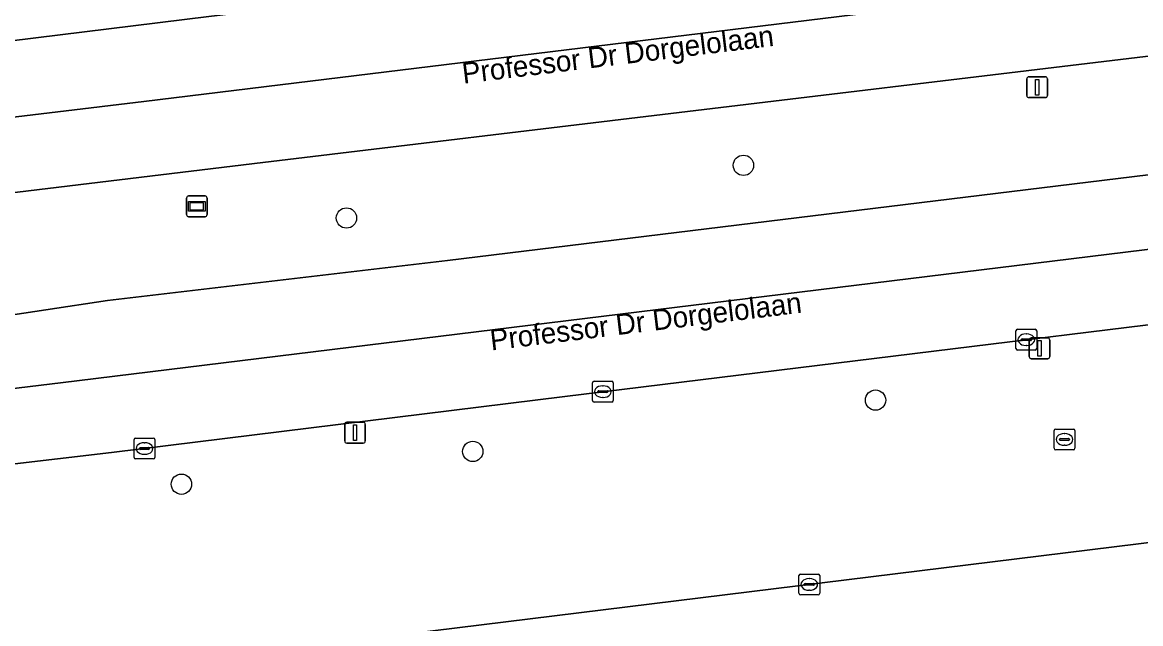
# Model space of a CAD drawing. Extents: x 161477 to 163040, y 383680 to 384871.
# Drawn here: x 162175.3 to 162229.1, y 384046.1 to 384075 of the extents above; entities that cross this region are included whole.
import ezdxf

# ---------------------------------------------------------------- set-up
doc = ezdxf.new("R2010")
doc.units = 0
for name, color, linetype in [('IMGEO_Berm_groen', 7, 'Continuous'), ('IMGEO_Boom', 7, 'Continuous'), ('IMGEO_Kolk', 7, 'Continuous'), ('IMGEO_Lichtmast', 7, 'Continuous'), ('IMGEO_Openbare_ruimte_label', 7, 'Continuous'), ('IMGEO_Rijbaan_lokaal_gesloten', 7, 'Continuous'), ('IMGEO_Rioolput', 7, 'Continuous'), ('IMGEO_Verkeersbordpaal', 7, 'Continuous'), ('IMGEO_Verklikker', 7, 'Continuous')]:
    doc.layers.add(name, color=color, linetype=linetype)

msp = doc.modelspace()

# ---------------------------------------------------------------- linework, layer by layer
at = {"layer": 'IMGEO_Berm_groen'}
for points in [[(162534.962, 384097.975), (162500, 384093.468), (162481.264, 384091.095), (162457.811, 384088.372), (162442.901, 384086.436), (162402.758, 384081.663), (162381.895, 384078.899), (162368.059, 384077.415), (162337.394, 384073.713), (162307.499, 384070.04), (162248.941, 384062.845), (162201.441, 384057.009), (162179.625, 384054.308), (162139.298, 384049.588), (162134.982, 384048.963), (162131.051, 384048.617), (162073.42, 384041.498), (162051.67, 384038.989), (162036.516, 384037.016), (162009.54, 384033.893)], [(161977.435, 384050.21), (161982.251, 384050.756), (161989.699, 384051.67), (161996.3, 384052.485), (162000, 384052.948), (162004.465, 384053.494), (162061.99, 384060.529), (162090.69, 384063.861), (162112.945, 384066.661), (162130.338, 384068.624), (162184.31, 384075.274), (162202.261, 384077.434), (162208.493, 384078.157), (162212.301, 384078.633), (162212.132, 384079.728)], [(162277.909, 384079.509), (162249.116, 384075.73), (162246.983, 384075.474), (162186.915, 384068.26), (162005.779, 384046.356)], [(162097.498, 384051.298), (162173.495, 384060.723), (162179.444, 384061.624), (162195.789, 384063.545), (162247.846, 384069.907), (162278.569, 384073.661)], [(161987.776, 384020.184), (162234.886, 384050.639)]]:
    msp.add_lwpolyline(points, dxfattribs=at)
at = {"layer": 'IMGEO_Boom'}
for centre in [(162210.025, 384068.122), (162190.933, 384065.589), (162216.38, 384056.83), (162197.009, 384054.364), (162182.993, 384052.787)]:
    msp.add_circle(centre, 0.489, dxfattribs=at)
at = {"layer": 'IMGEO_Kolk'}
for p, q in [((162223.134, 384059.309), (162223.134, 384060.161)), ((162223.209, 384060.235), (162224.061, 384060.235)), ((162223.622, 384060.015), (162223.647, 384060.015)), ((162224.135, 384060.161), (162224.135, 384059.309)), ((162223.393, 384059.729), (162223.393, 384059.741)), ((162223.831, 384059.692), (162223.433, 384059.692)), ((162223.436, 384059.778), (162223.834, 384059.778)), ((162223.645, 384059.455), (162223.62, 384059.455)), ((162223.877, 384059.741), (162223.877, 384059.729)), ((162224.061, 384059.235), (162223.209, 384059.235)), ((162202.767, 384056.812), (162202.767, 384057.664)), ((162202.842, 384057.738), (162203.694, 384057.738)), ((162203.768, 384057.664), (162203.768, 384056.812)), ((162203.026, 384057.232), (162203.026, 384057.244)), ((162203.464, 384057.195), (162203.066, 384057.195)), ((162203.069, 384057.281), (162203.467, 384057.281)), ((162203.255, 384057.518), (162203.28, 384057.518)), ((162203.51, 384057.244), (162203.51, 384057.232)), ((162203.694, 384056.738), (162202.842, 384056.738)), ((162203.278, 384056.958), (162203.253, 384056.958)), ((162180.791, 384055.002), (162181.643, 384055.002)), ((162180.716, 384054.076), (162180.716, 384054.928)), ((162180.975, 384054.496), (162180.975, 384054.508)), ((162181.413, 384054.459), (162181.015, 384054.459)), ((162181.018, 384054.545), (162181.416, 384054.545)), ((162181.204, 384054.782), (162181.229, 384054.782)), ((162181.459, 384054.508), (162181.459, 384054.496)), ((162181.717, 384054.928), (162181.717, 384054.076)), ((162181.643, 384054.002), (162180.791, 384054.002)), ((162181.227, 384054.222), (162181.202, 384054.222)), ((162212.695, 384047.54), (162212.695, 384048.392)), ((162212.77, 384048.466), (162213.622, 384048.466)), ((162212.954, 384047.96), (162212.954, 384047.972)), ((162212.997, 384048.009), (162213.395, 384048.009)), ((162213.183, 384048.246), (162213.208, 384048.246)), ((162213.438, 384047.972), (162213.438, 384047.96)), ((162213.696, 384048.392), (162213.696, 384047.54)), ((162213.622, 384047.466), (162212.77, 384047.466)), ((162213.392, 384047.923), (162212.994, 384047.923)), ((162213.206, 384047.686), (162213.181, 384047.686))]:
    msp.add_line(p, q, dxfattribs=at)
for points in [[(162223.134, 384059.309), (162223.134, 384060.161)], [(162223.209, 384060.235), (162224.061, 384060.235)], [(162224.135, 384060.161), (162224.135, 384059.309)], [(162224.061, 384059.235), (162223.209, 384059.235)], [(162202.767, 384056.812), (162202.767, 384057.664)], [(162202.842, 384057.738), (162203.694, 384057.738)], [(162203.768, 384057.664), (162203.768, 384056.812)], [(162203.694, 384056.738), (162202.842, 384056.738)], [(162180.791, 384055.002), (162181.643, 384055.002)], [(162180.716, 384054.076), (162180.716, 384054.928)], [(162181.717, 384054.928), (162181.717, 384054.076)], [(162181.643, 384054.002), (162180.791, 384054.002)], [(162212.695, 384047.54), (162212.695, 384048.392)], [(162212.77, 384048.466), (162213.622, 384048.466)], [(162213.696, 384048.392), (162213.696, 384047.54)], [(162213.622, 384047.466), (162212.77, 384047.466)]]:
    msp.add_lwpolyline(points, dxfattribs=at)
for centre, radius, start, end in [((162223.211, 384060.159), 0.0765, 91.552, 178.448), ((162223.211, 384060.159), 0.0765, 91.552, 178.448), ((162224.059, 384060.159), 0.0765, 1.552, 88.448), ((162224.059, 384060.159), 0.0765, 1.552, 88.448), ((162223.211, 384059.311), 0.0765, 181.552, 268.448), ((162223.211, 384059.311), 0.0765, 181.552, 268.448), ((162223.433, 384059.738), 0.0403, 85.8775, 175.7526), ((162223.43, 384059.728), 0.0366, 178.938, 274.7102), ((162223.834, 384059.735), 0.043, 264.8664, 352.4533), ((162223.838, 384059.74), 0.0386, 1.7309, 96.639), ((162224.059, 384059.311), 0.0765, 271.552, 358.448), ((162224.059, 384059.311), 0.0765, 271.552, 358.448), ((162202.844, 384057.662), 0.0765, 91.552, 178.448), ((162202.844, 384057.662), 0.0765, 91.552, 178.448), ((162203.692, 384057.662), 0.0765, 1.552, 88.448), ((162203.692, 384057.662), 0.0765, 1.552, 88.448), ((162203.066, 384057.241), 0.0403, 85.8775, 175.7526), ((162203.063, 384057.231), 0.0366, 178.938, 274.7102), ((162203.467, 384057.238), 0.043, 264.8664, 352.4533), ((162203.471, 384057.243), 0.0386, 1.7309, 96.639), ((162202.844, 384056.814), 0.0765, 181.552, 268.448), ((162202.844, 384056.814), 0.0765, 181.552, 268.448), ((162203.692, 384056.814), 0.0765, 271.552, 358.448), ((162203.692, 384056.814), 0.0765, 271.552, 358.448), ((162180.793, 384054.926), 0.0765, 91.552, 178.448), ((162180.793, 384054.926), 0.0765, 91.552, 178.448), ((162181.641, 384054.926), 0.0765, 1.552, 88.448), ((162181.641, 384054.926), 0.0765, 1.552, 88.448), ((162181.015, 384054.505), 0.0403, 85.8775, 175.7526), ((162181.012, 384054.495), 0.0366, 178.938, 274.7102), ((162181.416, 384054.502), 0.043, 264.8664, 352.4533), ((162181.42, 384054.507), 0.0386, 1.7309, 96.639), ((162180.793, 384054.078), 0.0765, 181.552, 268.448), ((162180.793, 384054.078), 0.0765, 181.552, 268.448), ((162181.641, 384054.078), 0.0765, 271.552, 358.448), ((162181.641, 384054.078), 0.0765, 271.552, 358.448), ((162212.772, 384048.39), 0.0765, 91.552, 178.448), ((162212.772, 384048.39), 0.0765, 91.552, 178.448), ((162212.994, 384047.969), 0.0403, 85.8775, 175.7526), ((162212.991, 384047.959), 0.0366, 178.938, 274.7102), ((162213.395, 384047.966), 0.043, 264.8664, 352.4533), ((162213.399, 384047.971), 0.0386, 1.7309, 96.639), ((162213.62, 384048.39), 0.0765, 1.552, 88.448), ((162213.62, 384048.39), 0.0765, 1.552, 88.448), ((162212.772, 384047.542), 0.0765, 181.552, 268.448), ((162212.772, 384047.542), 0.0765, 181.552, 268.448), ((162213.62, 384047.542), 0.0765, 271.552, 358.448), ((162213.62, 384047.542), 0.0765, 271.552, 358.448)]:
    msp.add_arc(centre, radius, start, end, dxfattribs=at)
for centre, major_axis, ratio, start_param, end_param in [((162223.621, 384059.735), (-0.387, 0.002), 0.722429, 4.712389, 7.853982), ((162223.646, 384059.735), (-0.39, 0.002), 0.717154, 1.570796, 4.712389), ((162203.254, 384057.238), (-0.387, 0.002), 0.722429, 4.712389, 7.853982), ((162203.279, 384057.238), (-0.39, 0.002), 0.717154, 1.570796, 4.712389), ((162181.203, 384054.502), (-0.387, 0.002), 0.722429, 4.712389, 7.853982), ((162181.228, 384054.502), (-0.39, 0.002), 0.717154, 1.570796, 4.712389), ((162213.182, 384047.966), (-0.387, 0.002), 0.722429, 4.712389, 7.853982), ((162213.207, 384047.966), (-0.39, 0.002), 0.717154, 1.570796, 4.712389)]:
    msp.add_ellipse(centre, major_axis=major_axis, ratio=ratio, start_param=start_param, end_param=end_param, dxfattribs=at)
at = {"layer": 'IMGEO_Lichtmast'}
for p, q in [((162223.873, 384059.82), (162224.663, 384059.82)), ((162224.663, 384059.82), (162223.873, 384059.82)), ((162223.773, 384058.92), (162223.773, 384059.72)), ((162223.773, 384059.72), (162223.773, 384058.92)), ((162224.763, 384059.72), (162224.763, 384058.92)), ((162224.763, 384058.92), (162224.763, 384059.72)), ((162224.663, 384058.82), (162223.873, 384058.82)), ((162223.873, 384058.82), (162224.663, 384058.82)), ((162190.849, 384054.864), (162190.849, 384055.664)), ((162190.849, 384055.664), (162190.849, 384054.864)), ((162190.949, 384055.764), (162191.739, 384055.764)), ((162191.739, 384055.764), (162190.949, 384055.764)), ((162191.839, 384055.664), (162191.839, 384054.864)), ((162191.839, 384054.864), (162191.839, 384055.664)), ((162191.739, 384054.764), (162190.949, 384054.764)), ((162190.949, 384054.764), (162191.739, 384054.764))]:
    msp.add_line(p, q, dxfattribs=at)
for points in [[(162224.193, 384059.695), (162224.343, 384059.695), (162224.343, 384058.945), (162224.193, 384058.945), (162224.193, 384059.695)], [(162191.269, 384055.639), (162191.419, 384055.639), (162191.419, 384054.889), (162191.269, 384054.889), (162191.269, 384055.639)]]:
    msp.add_lwpolyline(points, dxfattribs=at)
for centre, start, end in [((162223.873, 384059.72), 90, 180), ((162223.873, 384059.72), 90, 180), ((162224.663, 384059.72), 0, 90), ((162224.663, 384059.72), 360, 90), ((162223.873, 384058.92), 180, 270), ((162223.873, 384058.92), 180, 270), ((162224.663, 384058.92), 270, 0), ((162224.663, 384058.92), 270, 0), ((162190.949, 384055.664), 90, 180), ((162190.949, 384055.664), 90, 180), ((162191.739, 384055.664), 0, 90), ((162191.739, 384055.664), 360, 90), ((162190.949, 384054.864), 180, 270), ((162190.949, 384054.864), 180, 270), ((162191.739, 384054.864), 270, 0), ((162191.739, 384054.864), 270, 0)]:
    msp.add_arc(centre, 0.1, start, end, dxfattribs=at)
at = {"layer": 'IMGEO_Rijbaan_lokaal_gesloten'}
for points in [[(162246.408, 384079.189), (162245.881, 384082.587), (162212.301, 384078.633), (162208.493, 384078.157), (162202.261, 384077.434), (162184.31, 384075.274), (162130.338, 384068.624), (162112.945, 384066.661), (162090.69, 384063.861), (162061.99, 384060.529), (162004.465, 384053.494)], [(162005.138, 384049.833), (162024.421, 384052.135), (162050.016, 384055.235), (162093.056, 384060.636), (162137.796, 384065.987), (162181.187, 384071.188), (162227.626, 384076.889), (162246.408, 384079.189)], [(162005.779, 384046.356), (162186.915, 384068.26), (162246.983, 384075.474), (162246.408, 384079.189), (162227.626, 384076.889), (162181.187, 384071.188), (162137.796, 384065.987), (162093.056, 384060.636), (162050.016, 384055.235), (162024.421, 384052.135), (162005.138, 384049.833)], [(162008.923, 384037.209), (162102.422, 384048.613), (162177.172, 384057.667), (162248.391, 384066.39), (162247.846, 384069.907), (162195.789, 384063.545), (162179.444, 384061.624), (162173.495, 384060.723), (162097.498, 384051.298), (162006.847, 384040.554)], [(162009.54, 384033.893), (162036.516, 384037.016), (162051.67, 384038.989), (162073.42, 384041.498), (162131.051, 384048.617), (162134.982, 384048.963), (162139.298, 384049.588), (162179.625, 384054.308), (162201.441, 384057.009), (162248.941, 384062.845), (162248.391, 384066.39), (162177.172, 384057.667), (162102.422, 384048.613), (162008.923, 384037.209)], [(162234.886, 384050.639), (161987.776, 384020.184)]]:
    msp.add_lwpolyline(points, dxfattribs=at)
at = {"layer": 'IMGEO_Rioolput'}
for p, q in [((162224.971, 384054.512), (162224.971, 384055.364)), ((162225.046, 384055.438), (162225.898, 384055.438)), ((162225.23, 384054.932), (162225.23, 384054.944)), ((162225.273, 384054.981), (162225.671, 384054.981)), ((162225.459, 384055.218), (162225.484, 384055.218)), ((162225.714, 384054.944), (162225.714, 384054.932)), ((162225.972, 384055.364), (162225.972, 384054.512)), ((162225.898, 384054.438), (162225.046, 384054.438)), ((162225.668, 384054.895), (162225.27, 384054.895)), ((162225.482, 384054.658), (162225.457, 384054.658))]:
    msp.add_line(p, q, dxfattribs=at)
for points in [[(162224.971, 384054.512), (162224.971, 384055.364)], [(162225.046, 384055.438), (162225.898, 384055.438)], [(162225.972, 384055.364), (162225.972, 384054.512)], [(162225.898, 384054.438), (162225.046, 384054.438)]]:
    msp.add_lwpolyline(points, dxfattribs=at)
for centre, radius, start, end in [((162225.048, 384055.362), 0.0765, 91.552, 178.448), ((162225.048, 384055.362), 0.0765, 91.552, 178.448), ((162225.27, 384054.941), 0.0403, 85.8775, 175.7526), ((162225.675, 384054.943), 0.0386, 1.7309, 96.639), ((162225.896, 384055.362), 0.0765, 1.552, 88.448), ((162225.896, 384055.362), 0.0765, 1.552, 88.448), ((162225.048, 384054.514), 0.0765, 181.552, 268.448), ((162225.048, 384054.514), 0.0765, 181.552, 268.448), ((162225.267, 384054.931), 0.0366, 178.938, 274.7102), ((162225.671, 384054.938), 0.043, 264.8664, 352.4533), ((162225.896, 384054.514), 0.0765, 271.552, 358.448), ((162225.896, 384054.514), 0.0765, 271.552, 358.448)]:
    msp.add_arc(centre, radius, start, end, dxfattribs=at)
for centre, major_axis, ratio, start_param, end_param in [((162225.458, 384054.938), (-0.387, 0.002), 0.722429, 4.712389, 7.853982), ((162225.483, 384054.938), (-0.39, 0.002), 0.717154, 1.570796, 4.712389)]:
    msp.add_ellipse(centre, major_axis=major_axis, ratio=ratio, start_param=start_param, end_param=end_param, dxfattribs=at)
at = {"layer": 'IMGEO_Verkeersbordpaal'}
for p, q in [((162223.659, 384071.478), (162223.659, 384072.278)), ((162223.659, 384072.278), (162223.659, 384071.478)), ((162223.759, 384072.378), (162224.549, 384072.378)), ((162224.549, 384072.378), (162223.759, 384072.378)), ((162224.649, 384072.278), (162224.649, 384071.478)), ((162224.649, 384071.478), (162224.649, 384072.278)), ((162224.549, 384071.378), (162223.759, 384071.378)), ((162223.759, 384071.378), (162224.549, 384071.378))]:
    msp.add_line(p, q, dxfattribs=at)
msp.add_lwpolyline([(162224.079, 384072.253), (162224.229, 384072.253), (162224.229, 384071.503), (162224.079, 384071.503), (162224.079, 384072.253)], dxfattribs=at)
for centre, start, end in [((162223.759, 384072.278), 90, 180), ((162223.759, 384072.278), 90, 180), ((162224.549, 384072.278), 0, 90), ((162224.549, 384072.278), 360, 90), ((162223.759, 384071.478), 180, 270), ((162223.759, 384071.478), 180, 270), ((162224.549, 384071.478), 270, 0), ((162224.549, 384071.478), 270, 0)]:
    msp.add_arc(centre, 0.1, start, end, dxfattribs=at)
at = {"layer": 'IMGEO_Verklikker'}
for p, q in [((162183.24, 384065.75), (162183.24, 384066.55)), ((162183.24, 384066.55), (162183.24, 384065.75)), ((162183.34, 384066.65), (162184.13, 384066.65)), ((162184.13, 384066.65), (162183.34, 384066.65)), ((162184.23, 384066.55), (162184.23, 384065.75)), ((162184.23, 384065.75), (162184.23, 384066.55)), ((162184.13, 384065.65), (162183.34, 384065.65)), ((162183.34, 384065.65), (162184.13, 384065.65))]:
    msp.add_line(p, q, dxfattribs=at)
for points in [[(162183.341, 384066.382), (162184.129, 384066.382), (162184.129, 384065.918), (162183.341, 384065.918), (162183.341, 384066.382)], [(162183.406, 384066.317), (162183.406, 384065.983), (162184.064, 384065.983), (162184.064, 384066.317), (162183.406, 384066.317)]]:
    msp.add_lwpolyline(points, dxfattribs=at)
for centre, start, end in [((162183.34, 384066.55), 90, 180), ((162183.34, 384066.55), 90, 180), ((162184.13, 384066.55), 0, 90), ((162184.13, 384066.55), 360, 90), ((162183.34, 384065.75), 180, 270), ((162183.34, 384065.75), 180, 270), ((162184.13, 384065.75), 270, 0), ((162184.13, 384065.75), 270, 0)]:
    msp.add_arc(centre, 0.1, start, end, dxfattribs=at)

# ---------------------------------------------------------------- texts
at = {"layer": 'IMGEO_Openbare_ruimte_label'}
for p in [(162196.557, 384072.045), (162197.899, 384059.215)]:
    msp.add_text('Professor Dr Dorgelolaan', height=1, rotation=6.9474, dxfattribs=at).set_placement(p)

doc.saveas('drawing.dxf')
